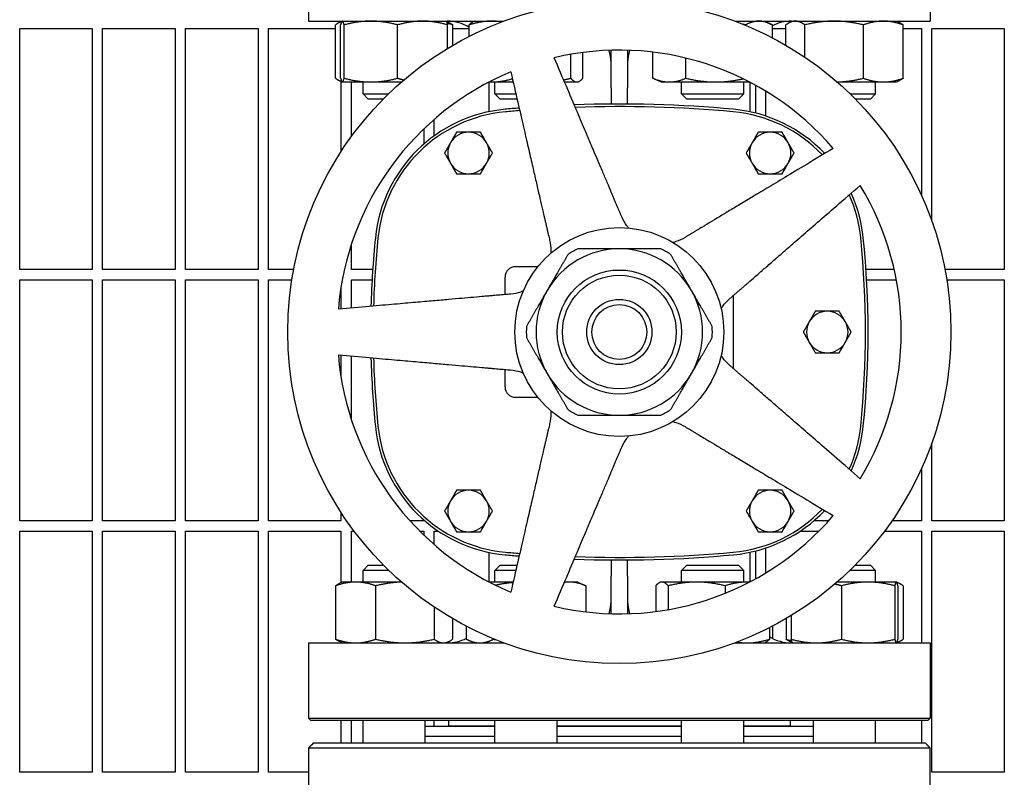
# Model space of a CAD drawing. Header units: inches. Extents: x 18 to 846, y -67 to 561.
# Tile 657 of 662: x 557 to 568, y 493 to 502. Entities that reach past the tile are written whole.
import ezdxf

# ---------------------------------------------------------------- set-up
doc = ezdxf.new("R2010")
doc.units = ezdxf.units.IN
doc.header["$LTSCALE"] = 24
doc.header["$MEASUREMENT"] = 0
doc.layers.add('Visible (ANSI)', color=7, linetype='Continuous', lineweight=30)

msp = doc.modelspace()

# ---------------------------------------------------------------- linework, layer by layer
at = {"layer": 'Visible (ANSI)'}
for p, q in [((560.05293, 503.04798), (560.05293, 502.14173)), ((567.55293, 503.04798), (567.55293, 502.14173)), ((560.05293, 502.14173), (562.41099, 502.14173)), ((560.37983, 501.45282), (560.37983, 502.09664)), ((560.46063, 502.14122), (560.42813, 502.12606)), ((560.44154, 501.45282), (560.44154, 502.09664)), ((560.46172, 502.14173), (560.46063, 502.14122)), ((560.48408, 501.45282), (560.48408, 502.09664)), ((561.12927, 501.45282), (561.12927, 502.09664)), ((561.71172, 502.14173), (561.71281, 502.14122)), ((561.71281, 502.14122), (561.74532, 502.12606)), ((561.73191, 501.81385), (561.73191, 502.09664)), ((561.79362, 501.85044), (561.79362, 502.09664)), ((561.99297, 501.95881), (561.99297, 502.09664)), ((562.05284, 502.14173), (562.03976, 502.13563)), ((565.19487, 502.14173), (567.55293, 502.14173)), ((565.32508, 502.09079), (565.32508, 502.09664)), ((565.55302, 502.14173), (565.62712, 502.10717)), ((565.64845, 501.94054), (565.64845, 502.09664)), ((565.81224, 501.85044), (565.81224, 502.09664)), ((565.89413, 502.14173), (565.86054, 502.12606)), ((566.0398, 501.70781), (566.0398, 502.09664)), ((566.7467, 501.45282), (566.7467, 502.09664)), ((567.14413, 502.14173), (567.17773, 502.12606)), ((567.22603, 501.45282), (567.22603, 502.09664)), ((556.57093, 499.14548), (556.57093, 502.05173)), ((556.57093, 502.05173), (557.44593, 502.05173)), ((557.44593, 502.05173), (557.44593, 499.14548)), ((557.57093, 499.14548), (557.57093, 502.05173)), ((557.57093, 502.05173), (558.44593, 502.05173)), ((558.44593, 502.05173), (558.44593, 499.14548)), ((558.57093, 499.14548), (558.57093, 502.05173)), ((558.57093, 502.05173), (559.44593, 502.05173)), ((559.44593, 502.05173), (559.44593, 499.14548)), ((559.57093, 499.14548), (559.57093, 502.05173)), ((559.57093, 502.05173), (560.37983, 502.05173)), ((561.79362, 502.05173), (561.99297, 502.05173)), ((565.64845, 502.05173), (565.81224, 502.05173)), ((567.22603, 502.05173), (567.44593, 502.05173)), ((567.44593, 502.05173), (567.44593, 500.04356)), ((567.57093, 499.73418), (567.57093, 502.05173)), ((567.57093, 502.05173), (568.44593, 502.05173)), ((568.44593, 502.05173), (568.44593, 499.14548)), ((563.21735, 501.45282), (563.21735, 501.74092)), ((563.36271, 501.45282), (563.36271, 501.76311)), ((563.70293, 501.33673), (563.70293, 501.79026)), ((563.90293, 501.79026), (563.90293, 501.33673)), ((564.20759, 501.45282), (564.20759, 501.76756)), ((564.60465, 501.45282), (564.60465, 501.69586)), ((560.46063, 501.40824), (560.42813, 501.4234)), ((560.44593, 501.4151), (560.44593, 500.56671)), ((560.46172, 501.40773), (560.46063, 501.40824)), ((560.46172, 501.40773), (560.46281, 501.40773)), ((560.46281, 501.40773), (560.80668, 501.40773)), ((560.57093, 500.74846), (560.57093, 501.40773)), ((560.71172, 501.26423), (560.71172, 501.40773)), ((560.80668, 501.40773), (561.17543, 501.40773)), ((562.22813, 501.40503), (562.22813, 501.04883)), ((562.2333, 501.40773), (562.26272, 501.40773)), ((562.26272, 501.40773), (562.52174, 501.40773)), ((562.30284, 501.26423), (562.30284, 501.40773)), ((563.14183, 501.40773), (563.29003, 501.40773)), ((563.29003, 501.40773), (563.30284, 501.40773)), ((563.30284, 501.40773), (563.31592, 501.41383)), ((564.30302, 501.40773), (564.22891, 501.44229)), ((564.30302, 501.40773), (564.40612, 501.40773)), ((564.40612, 501.40773), (564.96487, 501.40773)), ((564.55302, 501.26423), (564.55302, 501.40773)), ((564.96487, 501.40773), (565.37256, 501.40773)), ((565.30302, 501.26423), (565.30302, 501.40773)), ((565.37773, 501.40503), (565.37773, 501.04883)), ((565.44593, 501.3684), (565.44593, 501.03306)), ((566.43043, 501.40773), (566.98636, 501.40773)), ((566.89413, 501.26423), (566.89413, 501.40773)), ((566.98636, 501.40773), (567.14413, 501.40773)), ((567.14413, 501.40773), (567.17773, 501.4234)), ((560.71172, 501.26423), (561.01927, 501.26423)), ((560.77422, 501.20173), (560.71172, 501.26423)), ((562.30284, 501.26423), (562.55487, 501.26423)), ((562.36534, 501.20173), (562.30284, 501.26423)), ((563.70293, 501.33673), (563.70293, 501.1414)), ((563.90293, 501.1414), (563.90293, 501.33673)), ((564.55302, 501.26423), (565.30302, 501.26423)), ((564.61552, 501.20173), (564.55302, 501.26423)), ((565.24052, 501.20173), (565.30302, 501.26423)), ((565.57093, 500.99645), (565.57093, 501.2959)), ((566.58659, 501.26423), (566.89413, 501.26423)), ((566.83163, 501.20173), (566.89413, 501.26423)), ((560.95619, 501.20173), (560.77422, 501.20173)), ((562.5693, 501.20173), (562.36534, 501.20173)), ((565.24052, 501.20173), (564.61552, 501.20173)), ((566.83163, 501.20173), (566.64966, 501.20173)), ((561.57093, 500.75862), (561.57093, 500.95653)), ((561.44593, 500.84215), (561.44593, 500.65942)), ((560.57093, 499.14548), (560.57093, 499.44728)), ((557.44593, 499.14548), (556.57093, 499.14548)), ((558.44593, 499.14548), (557.57093, 499.14548)), ((559.44593, 499.14548), (558.57093, 499.14548)), ((559.87459, 499.14548), (559.57093, 499.14548)), ((560.82827, 499.14548), (560.57093, 499.14548)), ((562.81946, 499.17913), (562.54998, 499.17913)), ((567.11833, 499.14548), (566.77758, 499.14548)), ((568.44593, 499.14548), (567.73127, 499.14548)), ((556.57093, 496.11423), (556.57093, 499.02048)), ((556.57093, 499.02048), (557.44593, 499.02048)), ((557.44593, 499.02048), (557.44593, 496.11423)), ((557.57093, 496.11423), (557.57093, 499.02048)), ((557.57093, 499.02048), (558.44593, 499.02048)), ((558.44593, 499.02048), (558.44593, 496.11423)), ((558.57093, 496.11423), (558.57093, 499.02048)), ((558.57093, 499.02048), (559.44593, 499.02048)), ((559.44593, 499.02048), (559.44593, 496.11423)), ((559.57093, 496.11423), (559.57093, 499.02048)), ((559.57093, 499.02048), (559.85265, 499.02048)), ((560.57093, 498.68104), (560.57093, 499.02048)), ((560.57093, 499.02048), (560.82056, 499.02048)), ((562.42498, 498.84325), (562.42498, 499.05413)), ((566.7853, 499.02048), (567.14429, 499.02048)), ((567.7532, 499.02048), (568.44593, 499.02048)), ((568.44593, 499.02048), (568.44593, 496.11423)), ((560.44593, 498.93076), (560.44593, 498.6701)), ((565.18088, 497.94901), (565.18088, 498.83445)), ((560.44593, 498.11336), (560.44593, 497.8527)), ((560.57093, 497.33619), (560.57093, 498.10242)), ((562.42498, 497.72933), (562.42498, 497.94021)), ((562.54998, 497.60433), (562.81946, 497.60433)), ((567.57093, 496.11423), (567.57093, 497.04928)), ((567.44593, 496.7399), (567.44593, 496.11423)), ((560.44593, 496.21675), (560.44593, 496.11423)), ((557.44593, 496.11423), (556.57093, 496.11423)), ((558.44593, 496.11423), (557.57093, 496.11423)), ((559.44593, 496.11423), (558.57093, 496.11423)), ((560.44593, 496.11423), (559.57093, 496.11423)), ((561.44593, 496.11423), (561.27845, 496.11423)), ((561.44593, 496.12404), (561.44593, 496.11423)), ((566.32741, 496.11423), (566.14858, 496.11423)), ((567.44593, 496.11423), (567.09124, 496.11423)), ((568.44593, 496.11423), (567.57093, 496.11423)), ((556.57093, 493.08298), (556.57093, 495.98923)), ((556.57093, 495.98923), (557.44593, 495.98923)), ((557.44593, 495.98923), (557.44593, 493.08298)), ((557.57093, 493.08298), (557.57093, 495.98923)), ((557.57093, 495.98923), (558.44593, 495.98923)), ((558.44593, 495.98923), (558.44593, 493.08298)), ((558.57093, 493.08298), (558.57093, 495.98923)), ((558.57093, 495.98923), (559.44593, 495.98923)), ((559.44593, 495.98923), (559.44593, 493.08298)), ((559.57093, 493.08298), (559.57093, 495.98923)), ((559.57093, 495.98923), (560.44593, 495.98923)), ((560.44593, 495.98923), (560.44593, 495.36837)), ((560.57093, 495.37573), (560.57093, 495.98923)), ((560.57093, 495.98923), (560.60481, 495.98923)), ((561.3971, 495.98923), (561.44593, 495.98923)), ((561.44593, 495.98923), (561.44593, 495.94131)), ((561.57093, 495.82694), (561.57093, 495.98923)), ((561.57093, 495.98923), (561.62225, 495.98923)), ((565.98361, 495.98923), (566.20875, 495.98923)), ((567.00105, 495.98923), (567.44593, 495.98923)), ((567.44593, 495.98923), (567.44593, 494.64173)), ((567.57093, 493.08298), (567.57093, 495.98923)), ((567.57093, 495.98923), (568.44593, 495.98923)), ((568.44593, 495.98923), (568.44593, 493.08298)), ((565.57093, 495.48757), (565.57093, 495.78702)), ((562.22813, 495.73463), (562.22813, 495.37843)), ((565.37773, 495.73463), (565.37773, 495.37843)), ((565.44593, 495.7504), (565.44593, 495.41506)), ((560.77422, 495.57923), (560.71172, 495.51673)), ((560.77422, 495.57923), (560.95866, 495.57923)), ((562.36534, 495.57923), (562.30284, 495.51673)), ((562.36534, 495.57923), (562.56873, 495.57923)), ((563.70293, 495.64206), (563.70293, 495.44673)), ((563.90293, 495.44673), (563.90293, 495.64206)), ((564.61552, 495.57923), (564.55302, 495.51673)), ((564.61552, 495.57923), (565.24052, 495.57923)), ((565.24052, 495.57923), (565.30302, 495.51673)), ((566.64719, 495.57923), (566.83163, 495.57923)), ((566.83163, 495.57923), (566.89413, 495.51673)), ((561.02185, 495.51673), (560.71172, 495.51673)), ((560.71172, 495.37573), (560.71172, 495.51673)), ((562.5543, 495.51673), (562.30284, 495.51673)), ((562.30284, 495.37573), (562.30284, 495.51673)), ((563.70293, 494.9932), (563.70293, 495.44673)), ((563.90293, 495.44673), (563.90293, 494.9932)), ((565.30302, 495.51673), (564.55302, 495.51673)), ((564.55302, 495.37573), (564.55302, 495.51673)), ((565.30302, 495.37573), (565.30302, 495.51673)), ((566.89413, 495.51673), (566.584, 495.51673)), ((566.89413, 495.37573), (566.89413, 495.51673)), ((560.38086, 495.33064), (560.38086, 494.68682)), ((560.46172, 495.37573), (560.42963, 495.36077)), ((560.6224, 495.37573), (560.46172, 495.37573)), ((561.17543, 495.37573), (560.6224, 495.37573)), ((560.86395, 495.33064), (560.86395, 494.68682)), ((562.52174, 495.37573), (562.2333, 495.37573)), ((563.20213, 495.37573), (563.14183, 495.37573)), ((563.30284, 495.37573), (563.20213, 495.37573)), ((563.30284, 495.37573), (563.37942, 495.34002)), ((563.39855, 495.33064), (563.39855, 495.01586)), ((564.24157, 495.33064), (564.24157, 495.02014)), ((564.30302, 495.37573), (564.28901, 495.3692)), ((564.31672, 495.37573), (564.30302, 495.37573)), ((564.73509, 495.37573), (564.31672, 495.37573)), ((564.39187, 495.33064), (564.39187, 495.04313)), ((565.34639, 495.37573), (564.73509, 495.37573)), ((565.07831, 495.33064), (565.07831, 495.24)), ((565.37256, 495.37573), (565.34639, 495.37573)), ((566.80308, 495.37573), (566.43043, 495.37573)), ((566.48162, 495.33064), (566.48162, 494.68682)), ((567.14329, 495.37573), (566.80308, 495.37573)), ((567.12453, 495.33064), (567.12453, 494.68682)), ((567.14413, 495.37573), (567.14329, 495.37573)), ((567.14413, 495.37573), (567.14498, 495.37534)), ((567.14498, 495.37534), (567.17622, 495.36077)), ((567.16205, 495.33064), (567.16205, 494.68682)), ((567.225, 495.33064), (567.225, 494.68682)), ((561.56982, 495.07312), (561.56982, 494.68682)), ((565.87622, 494.97099), (565.87622, 494.68682)), ((561.79259, 494.93362), (561.79259, 494.68682)), ((561.95713, 494.84307), (561.95713, 494.68682)), ((565.64873, 494.84307), (565.64873, 494.69726)), ((565.81327, 494.93362), (565.81327, 494.68682)), ((565.61446, 494.82545), (565.61446, 494.68682)), ((560.05293, 494.64173), (562.41099, 494.64173)), ((560.05293, 494.64173), (560.05293, 493.73548)), ((560.46172, 494.64173), (560.42963, 494.65669)), ((560.44593, 494.6491), (560.44593, 494.64173)), ((561.71172, 494.64173), (561.74381, 494.65669)), ((562.05284, 494.64173), (561.97626, 494.67744)), ((562.28499, 494.69094), (562.28499, 494.68682)), ((565.19487, 494.64173), (567.55293, 494.64173)), ((565.55302, 494.64173), (565.56703, 494.64826)), ((565.89329, 494.64213), (565.86205, 494.65669)), ((565.89413, 494.64173), (565.89329, 494.64213)), ((567.14413, 494.64173), (567.14498, 494.64213)), ((567.14498, 494.64213), (567.17622, 494.65669)), ((567.55293, 494.64173), (567.55293, 493.73548)), ((560.05293, 493.73548), (567.55293, 493.73548)), ((560.08418, 493.70423), (560.05293, 493.73548)), ((567.52168, 493.70423), (560.08418, 493.70423)), ((560.44593, 493.70423), (560.44593, 493.43299)), ((560.57093, 493.43299), (560.57093, 493.70423)), ((560.71172, 493.43299), (560.71172, 493.70423)), ((561.46172, 493.43299), (561.46172, 493.70423)), ((561.57093, 493.63673), (561.57093, 493.70423)), ((561.74293, 493.70423), (561.74293, 493.64173)), ((562.30284, 493.43299), (562.30284, 493.70423)), ((563.05284, 493.43299), (563.05284, 493.70423)), ((564.55302, 493.43299), (564.55302, 493.70423)), ((565.30302, 493.43299), (565.30302, 493.70423)), ((565.86293, 493.70423), (565.86293, 493.64173)), ((566.14413, 493.43299), (566.14413, 493.70423)), ((566.89413, 493.43299), (566.89413, 493.70423)), ((567.44593, 493.70423), (567.44593, 493.43299)), ((567.52168, 493.70423), (567.55293, 493.73548)), ((561.46172, 493.63673), (562.30284, 493.63673)), ((561.74293, 493.64173), (562.30284, 493.64173)), ((561.86293, 493.64173), (561.86293, 493.63673)), ((563.05284, 493.64173), (564.55302, 493.64173)), ((563.05284, 493.63673), (564.55302, 493.63673)), ((565.30302, 493.64173), (565.86293, 493.64173)), ((565.30302, 493.63673), (566.14413, 493.63673)), ((565.74293, 493.64173), (565.74293, 493.63673)), ((560.11198, 493.43299), (560.0923, 493.41331)), ((567.49387, 493.43299), (560.11198, 493.43299)), ((561.46172, 493.51673), (562.30284, 493.51673)), ((562.30284, 493.51173), (561.46172, 493.51173)), ((561.57093, 493.51173), (561.57093, 493.51673)), ((561.86293, 493.51673), (561.86293, 493.51173)), ((563.05284, 493.51673), (564.55302, 493.51673)), ((564.55302, 493.51173), (563.05284, 493.51173)), ((565.30302, 493.51673), (566.14413, 493.51673)), ((566.14413, 493.51173), (565.30302, 493.51173)), ((565.74293, 493.51673), (565.74293, 493.51173)), ((567.49387, 493.43299), (567.51356, 493.41331)), ((560.05313, 493.37394), (560.05313, 492.59047)), ((567.55272, 493.37394), (560.05313, 493.37394)), ((567.55272, 492.59047), (567.55272, 493.37394)), ((557.44593, 493.08298), (556.57093, 493.08298)), ((558.44593, 493.08298), (557.57093, 493.08298)), ((559.44593, 493.08298), (558.57093, 493.08298)), ((560.05313, 493.08298), (559.57093, 493.08298)), ((568.44593, 493.08298), (567.57093, 493.08298))]:
    msp.add_line(p, q, dxfattribs=at)
for radius in [4, 1.25984, 0.74803, 0.68553, 0.3937, 0.3312]:
    msp.add_circle((563.80293, 498.39173), radius, dxfattribs=at)
for centre, radius, start, end in [((561.72813, 501.64173), 0.5, 58.01587, 90), ((565.87773, 501.64173), 0.5, 90, 117.294411), ((563.80293, 498.39173), 3.4, 40.64927, 103.35073), ((563.80293, 498.39173), 3.4, 112.64927, 175.35073), ((563.80293, 486.10236), 15.03937, 84.744704, 92.072997), ((562.58408, 499.35351), 1.73228, 95.255296, 174.182161), ((562.58408, 499.35351), 1.70103, 95.255296, 174.182161), ((563.80293, 486.10236), 15.03937, 94.60919, 95.255296), ((563.80293, 486.10236), 15.00812, 94.591592, 95.255296), ((563.80293, 486.10236), 15.00812, 84.744704, 92.027369), ((565.02177, 499.35351), 1.70103, 43.674999, 84.744707), ((565.02177, 499.35351), 1.73228, 43.442646, 84.744707), ((561.98403, 500.55118), 0.25, 90, 150), ((561.98403, 500.55118), 0.25, 30, 90), ((565.62183, 500.55118), 0.25, 90, 150), ((565.62183, 500.55118), 0.25, 30, 90), ((561.98403, 500.55118), 0.25, 150, 210), ((561.98403, 500.55118), 0.25, 330, 30), ((565.62183, 500.55118), 0.25, 150, 210), ((565.62183, 500.55118), 0.25, 330, 30), ((561.98403, 500.55118), 0.25, 210, 270), ((561.98403, 500.55118), 0.25, 270, 330), ((565.62183, 500.55118), 0.25, 210, 270), ((565.62183, 500.55118), 0.25, 270, 330), ((565.02177, 499.35351), 1.73228, 5.817836, 24.357428), ((563.80293, 498.39173), 3.4, 328.64927, 31.35073), ((565.02177, 499.35351), 1.70103, 5.817836, 24.042525), ((572.0234, 498.39173), 11.22047, 174.182163, 178.416919), ((572.0234, 498.39173), 11.18922, 174.182163, 178.398452), ((555.58246, 498.39173), 11.18922, 354.182164, 5.817836), ((555.58246, 498.39173), 11.22047, 354.182164, 5.817836), ((563.80293, 498.39173), 1.00394, 90, 150), ((563.80293, 498.39173), 1.12205, 116.525352, 123.474648), ((563.80293, 498.39173), 1.00394, 30, 90), ((563.80293, 498.39173), 1.12205, 56.525352, 63.474648), ((562.54998, 499.05413), 0.125, 90, 180), ((563.80293, 498.39173), 1.00394, 150, 210), ((563.80293, 498.39173), 1.00394, 330, 30), ((566.3108, 498.39173), 0.25, 90, 150), ((566.3108, 498.39173), 0.25, 30, 90), ((566.3108, 498.39173), 0.25, 150, 210), ((566.3108, 498.39173), 0.25, 330, 30), ((563.80293, 498.39173), 1.12205, 176.525352, 183.474648), ((563.80293, 498.39173), 1.12205, 356.525352, 3.474648), ((566.3108, 498.39173), 0.25, 210, 270), ((566.3108, 498.39173), 0.25, 270, 330), ((563.80293, 498.39173), 3.4, 184.64927, 247.35073), ((572.0234, 498.39173), 11.22047, 181.583081, 185.817836), ((572.0234, 498.39173), 11.18922, 181.601548, 185.817836), ((563.80293, 498.39173), 1.00394, 210, 270), ((563.80293, 498.39173), 1.00394, 270, 330), ((562.54998, 497.72933), 0.125, 180, 270), ((563.80293, 498.39173), 1.12205, 236.525352, 243.474648), ((563.80293, 498.39173), 1.12205, 296.525352, 303.474648), ((562.58408, 497.42995), 1.73228, 185.817836, 264.744707), ((562.58408, 497.42995), 1.70103, 185.817836, 264.744707), ((565.02177, 497.42995), 1.70103, 335.957475, 354.182165), ((565.02177, 497.42995), 1.73228, 335.642572, 354.182165), ((561.98403, 496.23228), 0.25, 90, 150), ((561.98403, 496.23228), 0.25, 30, 90), ((565.62183, 496.23228), 0.25, 90, 150), ((565.62183, 496.23228), 0.25, 30, 90), ((561.98403, 496.23228), 0.25, 150, 210), ((561.98403, 496.23228), 0.25, 330, 30), ((565.62183, 496.23228), 0.25, 150, 210), ((565.62183, 496.23228), 0.25, 330, 30), ((563.80293, 498.39173), 3.4, 256.64927, 319.35073), ((565.02177, 497.42995), 1.70103, 275.255296, 316.325001), ((565.02177, 497.42995), 1.73228, 275.255296, 316.557354), ((561.98403, 496.23228), 0.25, 210, 270), ((561.98403, 496.23228), 0.25, 270, 330), ((565.62183, 496.23228), 0.25, 210, 270), ((565.62183, 496.23228), 0.25, 270, 330), ((563.80293, 510.6811), 15.03937, 264.744704, 265.39081), ((563.80293, 510.6811), 15.00812, 264.744704, 265.408408), ((563.80293, 510.6811), 15.03937, 267.927003, 275.255296), ((563.80293, 510.6811), 15.00812, 267.972631, 275.255296), ((565.87773, 495.14173), 0.5, 238.22811, 270), ((561.72813, 495.14173), 0.5, 270, 297.258359)]:
    msp.add_arc(centre, radius, start, end, dxfattribs=at)
for points, weights in [([(560.45573, 502.1364), (560.42016, 502.12647), (560.37983, 502.09664)], [1.01719870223, 1.02478737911, 1]), ([(560.46281, 502.14173), (560.45294, 502.14173), (560.44154, 502.09664)], [1, 1.0379548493, 1]), ([(560.48408, 502.09664), (560.47268, 502.14173), (560.46281, 502.14173)], [1, 1.0379548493, 1]), ([(560.80668, 502.14173), (560.65696, 502.14173), (560.48408, 502.09664)], [1, 1.0379548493, 1]), ([(561.12927, 502.09664), (560.9564, 502.14173), (560.80668, 502.14173)], [1, 1.0379548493, 1]), ([(561.43059, 502.14173), (561.29075, 502.14173), (561.12927, 502.09664)], [1, 1.0379548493, 1]), ([(561.73191, 502.09664), (561.57043, 502.14173), (561.43059, 502.14173)], [1, 1.0379548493, 1]), ([(561.71281, 502.14122), (561.72168, 502.13709), (561.73191, 502.09664)], [1.00722433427, 1.03391206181, 1]), ([(561.79362, 502.09664), (561.75867, 502.10891), (561.7259, 502.11772)], [1, 1.01005189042, 1.01477953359]), ([(561.74532, 502.12606), (561.76837, 502.11532), (561.79362, 502.09664)], [1.01829454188, 1.01537751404, 1]), ([(562.26272, 502.14173), (562.13753, 502.14173), (561.99297, 502.09664)], [1, 1.0379548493, 1]), ([(561.99297, 502.09664), (562.0178, 502.12539), (562.03976, 502.13563)], [1, 1.02387317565, 1.01771443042]), ([(562.38488, 502.13193), (562.32279, 502.14173), (562.26272, 502.14173)], [1.01891139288, 1.01785799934, 1]), ([(565.32508, 502.09664), (565.30873, 502.10046), (565.29272, 502.10394)], [1, 1.00310820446, 1.00570733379]), ([(565.48677, 502.14173), (565.41173, 502.14173), (565.32508, 502.09664)], [1, 1.0379548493, 1]), ([(565.64845, 502.09664), (565.5618, 502.14173), (565.48677, 502.14173)], [1, 1.0379548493, 1]), ([(565.92602, 502.14173), (565.87321, 502.14173), (565.81224, 502.09664)], [1, 1.0379548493, 1]), ([(566.0398, 502.09664), (565.97882, 502.14173), (565.92602, 502.14173)], [1, 1.0379548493, 1]), ([(566.39325, 502.14173), (566.22921, 502.14173), (566.0398, 502.09664)], [1, 1.0379548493, 1]), ([(566.7467, 502.09664), (566.55728, 502.14173), (566.39325, 502.14173)], [1, 1.0379548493, 1]), ([(566.98636, 502.14173), (566.87513, 502.14173), (566.7467, 502.09664)], [1, 1.0379548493, 1]), ([(567.22603, 502.09664), (567.09759, 502.14173), (566.98636, 502.14173)], [1, 1.0379548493, 1]), ([(567.17773, 502.12606), (567.20078, 502.11532), (567.22603, 502.09664)], [1.01829454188, 1.01537751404, 1]), ([(563.83246, 499.78069), (563.59615, 500.3374), (563.01783, 501.69984)], [2.0263127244, 1.58117079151, 1]), ([(562.49363, 501.52952), (562.82658, 500.08735), (562.96262, 499.49807)], [1, 1.58117079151, 2.0263127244]), ([(560.37983, 501.45282), (560.42016, 501.42299), (560.45573, 501.41307)], [1, 1.02478737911, 1.01719870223]), ([(560.44154, 501.45282), (560.45294, 501.40773), (560.46281, 501.40773)], [1, 1.0379548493, 1]), ([(560.46281, 501.40773), (560.47268, 501.40773), (560.48408, 501.45282)], [1, 1.0379548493, 1]), ([(560.48408, 501.45282), (560.65696, 501.40773), (560.80668, 501.40773)], [1, 1.0379548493, 1]), ([(560.80668, 501.40773), (560.9564, 501.40773), (561.12927, 501.45282)], [1, 1.0379548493, 1]), ([(561.12927, 501.45282), (561.16851, 501.44186), (561.20552, 501.43368)], [1, 1.00896507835, 1.01369498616]), ([(562.23433, 501.40827), (562.24854, 501.40773), (562.26272, 501.40773)], [1.00740787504, 1.00415985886, 1]), ([(562.26272, 501.40773), (562.37986, 501.40773), (562.51272, 501.44683)], [1, 1.03542686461, 1.00471921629]), ([(563.1308, 501.4337), (563.17281, 501.44187), (563.21735, 501.45282)], [1.01368358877, 1.00895428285, 1]), ([(563.21735, 501.45282), (563.2563, 501.40773), (563.29003, 501.40773)], [1, 1.0379548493, 1]), ([(563.29003, 501.40773), (563.32376, 501.40773), (563.36271, 501.45282)], [1, 1.0379548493, 1]), ([(564.22891, 501.44229), (564.21842, 501.44718), (564.20759, 501.45282)], [1.00807367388, 1.00459253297, 1]), ([(564.20759, 501.45282), (564.31398, 501.40773), (564.40612, 501.40773)], [1, 1.0379548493, 1]), ([(564.40612, 501.40773), (564.49826, 501.40773), (564.60465, 501.45282)], [1, 1.0379548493, 1]), ([(564.60465, 501.45282), (564.79769, 501.40773), (564.96487, 501.40773)], [1, 1.0379548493, 1]), ([(564.96487, 501.40773), (565.12025, 501.40773), (565.29617, 501.44627)], [1, 1.03518207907, 1.00514041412]), ([(566.42983, 501.40825), (566.57703, 501.41243), (566.7467, 501.45282)], [1.00729929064, 1.03386436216, 1]), ([(566.7467, 501.45282), (566.87513, 501.40773), (566.98636, 501.40773)], [1, 1.0379548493, 1]), ([(566.98636, 501.40773), (567.09759, 501.40773), (567.22603, 501.45282)], [1, 1.0379548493, 1]), ([(567.22603, 501.45282), (567.20078, 501.43414), (567.17773, 501.4234)], [1, 1.01537751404, 1.01829454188]), ([(561.83969, 500.80118), (561.80102, 500.73419), (561.76752, 500.67618)], [1.01001874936, 1.04314139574, 1]), ([(561.98403, 500.80118), (561.91704, 500.80118), (561.83969, 500.80118)], [1, 1.04314139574, 1.01001874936]), ([(562.12837, 500.80118), (562.05102, 500.80118), (561.98403, 500.80118)], [1.01001874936, 1.04314139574, 1]), ([(562.20054, 500.67618), (562.16704, 500.73419), (562.12837, 500.80118)], [1, 1.04314139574, 1.01001874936]), ([(565.47749, 500.80118), (565.43881, 500.73419), (565.40532, 500.67618)], [1.01001874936, 1.04314139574, 1]), ([(565.62183, 500.80118), (565.55484, 500.80118), (565.47749, 500.80118)], [1, 1.04314139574, 1.01001874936]), ([(565.76616, 500.80118), (565.68881, 500.80118), (565.62183, 500.80118)], [1.01001874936, 1.04314139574, 1]), ([(565.83833, 500.67618), (565.80484, 500.73419), (565.76616, 500.80118)], [1, 1.04314139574, 1.01001874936]), ([(561.76752, 500.67618), (561.73403, 500.61817), (561.69536, 500.55118)], [1, 1.04314139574, 1.01001874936]), ([(562.27271, 500.55118), (562.23403, 500.61817), (562.20054, 500.67618)], [1.01001874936, 1.04314139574, 1]), ([(565.40532, 500.67618), (565.37183, 500.61817), (565.33315, 500.55118)], [1, 1.04314139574, 1.01001874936]), ([(565.9105, 500.55118), (565.87183, 500.61817), (565.83833, 500.67618)], [1.01001874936, 1.04314139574, 1]), ([(561.69536, 500.55118), (561.73403, 500.48419), (561.76752, 500.42618)], [1.01001874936, 1.04314139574, 1]), ([(562.20054, 500.42618), (562.23403, 500.48419), (562.27271, 500.55118)], [1, 1.04314139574, 1.01001874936]), ([(566.38255, 500.60658), (565.11385, 499.84427), (564.59545, 499.53278)], [1, 1.58117079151, 2.0263127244]), ([(565.33315, 500.55118), (565.37183, 500.48419), (565.40532, 500.42618)], [1.01001874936, 1.04314139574, 1]), ([(565.83833, 500.42618), (565.87183, 500.48419), (565.9105, 500.55118)], [1, 1.04314139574, 1.01001874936]), ([(561.76752, 500.42618), (561.80102, 500.36817), (561.83969, 500.30118)], [1, 1.04314139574, 1.01001874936]), ([(562.12837, 500.30118), (562.16704, 500.36817), (562.20054, 500.42618)], [1.01001874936, 1.04314139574, 1]), ([(565.40532, 500.42618), (565.43881, 500.36817), (565.47749, 500.30118)], [1, 1.04314139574, 1.01001874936]), ([(565.76616, 500.30118), (565.80484, 500.36817), (565.83833, 500.42618)], [1.01001874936, 1.04314139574, 1]), ([(561.83969, 500.30118), (561.91704, 500.30118), (561.98403, 500.30118)], [1.01001874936, 1.04314139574, 1]), ([(561.98403, 500.30118), (562.05102, 500.30118), (562.12837, 500.30118)], [1, 1.04314139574, 1.01001874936]), ([(565.47749, 500.30118), (565.55484, 500.30118), (565.62183, 500.30118)], [1.01001874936, 1.04314139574, 1]), ([(565.62183, 500.30118), (565.68881, 500.30118), (565.76616, 500.30118)], [1, 1.04314139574, 1.01001874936]), ([(565.13304, 498.79286), (565.58947, 499.18963), (566.70652, 500.16067)], [2.0263127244, 1.58117079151, 1]), ([(563.80293, 499.39567), (563.5663, 499.39567), (563.30183, 499.39567)], [1, 1.03775343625, 1.0171026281]), ([(564.30403, 499.39567), (564.03956, 499.39567), (563.80293, 499.39567)], [1.0171026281, 1.03775343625, 1]), ([(563.18404, 499.32766), (563.05181, 499.09863), (562.93349, 498.8937)], [1.0171026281, 1.03775343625, 1]), ([(564.67236, 498.8937), (564.55405, 499.09863), (564.42181, 499.32766)], [1, 1.03775343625, 1.0171026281]), ([(562.93349, 498.8937), (562.81518, 498.68877), (562.68294, 498.45973)], [1, 1.03775343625, 1.0171026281]), ([(564.92291, 498.45973), (564.79068, 498.68877), (564.67236, 498.8937)], [1.0171026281, 1.03775343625, 1]), ([(562.49107, 498.84903), (561.88859, 498.79632), (560.41412, 498.66732)], [2.03628035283, 1.58894872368, 1.0049190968]), ([(566.16647, 498.64173), (566.12779, 498.57474), (566.0943, 498.51673)], [1.01001874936, 1.04314139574, 1]), ([(566.3108, 498.64173), (566.24382, 498.64173), (566.16647, 498.64173)], [1, 1.04314139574, 1.01001874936]), ([(566.45514, 498.64173), (566.37779, 498.64173), (566.3108, 498.64173)], [1.01001874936, 1.04314139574, 1]), ([(566.52731, 498.51673), (566.49382, 498.57474), (566.45514, 498.64173)], [1, 1.04314139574, 1.01001874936]), ([(566.0943, 498.51673), (566.0608, 498.45872), (566.02213, 498.39173)], [1, 1.04314139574, 1.01001874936]), ([(566.59948, 498.39173), (566.5608, 498.45872), (566.52731, 498.51673)], [1.01001874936, 1.04314139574, 1]), ([(562.68294, 498.32373), (562.81518, 498.09469), (562.93349, 497.88976)], [1.0171026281, 1.03775343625, 1]), ([(564.67236, 497.88976), (564.79068, 498.09469), (564.92291, 498.32373)], [1, 1.03775343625, 1.0171026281]), ([(566.02213, 498.39173), (566.0608, 498.32474), (566.0943, 498.26673)], [1.01001874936, 1.04314139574, 1]), ([(566.52731, 498.26673), (566.5608, 498.32474), (566.59948, 498.39173)], [1, 1.04314139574, 1.01001874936]), ([(566.0943, 498.26673), (566.12779, 498.20872), (566.16647, 498.14173)], [1, 1.04314139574, 1.01001874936]), ([(566.45514, 498.14173), (566.49382, 498.20872), (566.52731, 498.26673)], [1.01001874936, 1.04314139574, 1]), ([(560.41412, 498.11614), (561.88859, 497.98714), (562.49107, 497.93443)], [1.0049190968, 1.58894872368, 2.03628035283]), ([(566.16647, 498.14173), (566.24382, 498.14173), (566.3108, 498.14173)], [1.01001874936, 1.04314139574, 1]), ([(566.3108, 498.14173), (566.37779, 498.14173), (566.45514, 498.14173)], [1, 1.04314139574, 1.01001874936]), ([(566.70652, 496.62279), (565.58947, 497.59383), (565.13304, 497.99061)], [1, 1.58117079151, 2.0263127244]), ([(562.93349, 497.88976), (563.05181, 497.68483), (563.18404, 497.4558)], [1, 1.03775343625, 1.0171026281]), ([(564.42181, 497.4558), (564.55405, 497.68483), (564.67236, 497.88976)], [1.0171026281, 1.03775343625, 1]), ([(563.30183, 497.38779), (563.5663, 497.38779), (563.80293, 497.38779)], [1.0171026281, 1.03775343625, 1]), ([(563.80293, 497.38779), (564.03956, 497.38779), (564.30403, 497.38779)], [1, 1.03775343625, 1.0171026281]), ([(562.96262, 497.2854), (562.82658, 496.69611), (562.49363, 495.25394)], [2.0263127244, 1.58117079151, 1]), ([(564.59545, 497.25068), (565.11385, 496.93919), (566.38255, 496.17688)], [2.0263127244, 1.58117079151, 1]), ([(563.01783, 495.08362), (563.59615, 496.44606), (563.83246, 497.00277)], [1, 1.58117079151, 2.0263127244]), ([(561.83969, 496.48228), (561.80102, 496.41529), (561.76752, 496.35728)], [1.01001874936, 1.04314139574, 1]), ([(561.98403, 496.48228), (561.91704, 496.48228), (561.83969, 496.48228)], [1, 1.04314139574, 1.01001874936]), ([(562.12837, 496.48228), (562.05102, 496.48228), (561.98403, 496.48228)], [1.01001874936, 1.04314139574, 1]), ([(562.20054, 496.35728), (562.16704, 496.41529), (562.12837, 496.48228)], [1, 1.04314139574, 1.01001874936]), ([(565.47749, 496.48228), (565.43881, 496.41529), (565.40532, 496.35728)], [1.01001874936, 1.04314139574, 1]), ([(565.62183, 496.48228), (565.55484, 496.48228), (565.47749, 496.48228)], [1, 1.04314139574, 1.01001874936]), ([(565.76616, 496.48228), (565.68881, 496.48228), (565.62183, 496.48228)], [1.01001874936, 1.04314139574, 1]), ([(565.83833, 496.35728), (565.80484, 496.41529), (565.76616, 496.48228)], [1, 1.04314139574, 1.01001874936]), ([(561.76752, 496.35728), (561.73403, 496.29927), (561.69536, 496.23228)], [1, 1.04314139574, 1.01001874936]), ([(562.27271, 496.23228), (562.23403, 496.29927), (562.20054, 496.35728)], [1.01001874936, 1.04314139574, 1]), ([(565.40532, 496.35728), (565.37183, 496.29927), (565.33315, 496.23228)], [1, 1.04314139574, 1.01001874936]), ([(565.9105, 496.23228), (565.87183, 496.29927), (565.83833, 496.35728)], [1.01001874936, 1.04314139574, 1]), ([(561.69536, 496.23228), (561.73403, 496.16529), (561.76752, 496.10728)], [1.01001874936, 1.04314139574, 1]), ([(562.20054, 496.10728), (562.23403, 496.16529), (562.27271, 496.23228)], [1, 1.04314139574, 1.01001874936]), ([(565.33315, 496.23228), (565.37183, 496.16529), (565.40532, 496.10728)], [1.01001874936, 1.04314139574, 1]), ([(565.83833, 496.10728), (565.87183, 496.16529), (565.9105, 496.23228)], [1, 1.04314139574, 1.01001874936]), ([(561.76752, 496.10728), (561.80102, 496.04927), (561.83969, 495.98228)], [1, 1.04314139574, 1.01001874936]), ([(562.12837, 495.98228), (562.16704, 496.04927), (562.20054, 496.10728)], [1.01001874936, 1.04314139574, 1]), ([(565.40532, 496.10728), (565.43881, 496.04927), (565.47749, 495.98228)], [1, 1.04314139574, 1.01001874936]), ([(565.76616, 495.98228), (565.80484, 496.04927), (565.83833, 496.10728)], [1.01001874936, 1.04314139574, 1]), ([(561.83969, 495.98228), (561.91704, 495.98228), (561.98403, 495.98228)], [1.01001874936, 1.04314139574, 1]), ([(561.98403, 495.98228), (562.05102, 495.98228), (562.12837, 495.98228)], [1, 1.04314139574, 1.01001874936]), ([(565.47749, 495.98228), (565.55484, 495.98228), (565.62183, 495.98228)], [1.01001874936, 1.04314139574, 1]), ([(565.62183, 495.98228), (565.68881, 495.98228), (565.76616, 495.98228)], [1, 1.04314139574, 1.01001874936]), ([(560.6224, 495.37573), (560.5103, 495.37573), (560.38086, 495.33064)], [1, 1.0379548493, 1]), ([(560.38086, 495.33064), (560.40639, 495.34993), (560.42963, 495.36077)], [1, 1.01588840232, 1.01847461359]), ([(560.86395, 495.33064), (560.73451, 495.37573), (560.6224, 495.37573)], [1, 1.0379548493, 1]), ([(561.17617, 495.37508), (561.0311, 495.37049), (560.86395, 495.33064)], [1.0080242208, 1.03339490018, 1]), ([(562.52041, 495.36995), (562.42127, 495.36086), (562.311, 495.33655)], [1.01751553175, 1.02355350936, 1.00465315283]), ([(563.20213, 495.37573), (563.1712, 495.37573), (563.13976, 495.37087)], [1, 1.01256051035, 1.01680764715]), ([(563.39855, 495.33064), (563.29329, 495.37573), (563.20213, 495.37573)], [1, 1.0379548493, 1]), ([(563.37942, 495.34002), (563.38885, 495.33562), (563.39855, 495.33064)], [1.00724255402, 1.00405436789, 1]), ([(564.31672, 495.37573), (564.28185, 495.37573), (564.24157, 495.33064)], [1, 1.0379548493, 1]), ([(564.39187, 495.33064), (564.3516, 495.37573), (564.31672, 495.37573)], [1, 1.0379548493, 1]), ([(564.73509, 495.37573), (564.5758, 495.37573), (564.39187, 495.33064)], [1, 1.0379548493, 1]), ([(565.07831, 495.33064), (564.89438, 495.37573), (564.73509, 495.37573)], [1, 1.0379548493, 1]), ([(565.34639, 495.37573), (565.22197, 495.37573), (565.07831, 495.33064)], [1, 1.0379548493, 1]), ([(565.37173, 495.3753), (565.35905, 495.37573), (565.34639, 495.37573)], [1.00673463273, 1.003734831, 1]), ([(566.48162, 495.33064), (566.44023, 495.34215), (566.4013, 495.3506)], [1, 1.0094175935, 1.01416168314]), ([(566.80308, 495.37573), (566.65389, 495.37573), (566.48162, 495.33064)], [1, 1.0379548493, 1]), ([(567.12453, 495.33064), (566.95226, 495.37573), (566.80308, 495.37573)], [1, 1.0379548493, 1]), ([(567.14329, 495.37573), (567.13458, 495.37573), (567.12453, 495.33064)], [1, 1.0379548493, 1]), ([(567.16205, 495.33064), (567.152, 495.37573), (567.14329, 495.37573)], [1, 1.0379548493, 1]), ([(567.225, 495.33064), (567.18475, 495.36105), (567.1493, 495.37079)], [1, 1.02528066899, 1.01688383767]), ([(560.38086, 494.68682), (560.5103, 494.64173), (560.6224, 494.64173)], [1, 1.0379548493, 1]), ([(560.42963, 494.65669), (560.40639, 494.66753), (560.38086, 494.68682)], [1.01847461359, 1.01588840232, 1]), ([(560.6224, 494.64173), (560.73451, 494.64173), (560.86395, 494.68682)], [1, 1.0379548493, 1]), ([(560.86395, 494.68682), (561.05309, 494.64173), (561.21688, 494.64173)], [1, 1.0379548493, 1]), ([(561.21688, 494.64173), (561.38068, 494.64173), (561.56982, 494.68682)], [1, 1.0379548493, 1]), ([(561.56982, 494.68682), (561.62951, 494.64173), (561.6812, 494.64173)], [1, 1.0379548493, 1]), ([(561.6812, 494.64173), (561.7329, 494.64173), (561.79259, 494.68682)], [1, 1.0379548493, 1]), ([(561.95713, 494.68682), (562.04498, 494.64173), (562.12106, 494.64173)], [1, 1.0379548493, 1]), ([(562.12106, 494.64173), (562.19714, 494.64173), (562.28499, 494.68682)], [1, 1.0379548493, 1]), ([(562.28499, 494.68682), (562.29661, 494.68411), (562.30804, 494.68157)], [1, 1.00220426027, 1.00415249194]), ([(565.22217, 494.65198), (565.28535, 494.64173), (565.34639, 494.64173)], [1.01895078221, 1.01826636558, 1]), ([(565.34639, 494.64173), (565.4708, 494.64173), (565.61446, 494.68682)], [1, 1.0379548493, 1]), ([(565.61446, 494.68682), (565.5893, 494.65865), (565.56703, 494.64826)], [1, 1.0233775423, 1.0179572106]), ([(565.86205, 494.65669), (565.8388, 494.66753), (565.81327, 494.68682)], [1.01847461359, 1.01588840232, 1]), ([(565.81327, 494.68682), (565.8485, 494.67455), (565.88152, 494.66574)], [1, 1.01005189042, 1.01477953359]), ([(565.89329, 494.64213), (565.88536, 494.64582), (565.87622, 494.68682)], [1.00645569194, 1.03439268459, 1]), ([(565.87622, 494.68682), (566.03844, 494.64173), (566.17892, 494.64173)], [1, 1.0379548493, 1]), ([(566.17892, 494.64173), (566.3194, 494.64173), (566.48162, 494.68682)], [1, 1.0379548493, 1]), ([(566.48162, 494.68682), (566.65389, 494.64173), (566.80308, 494.64173)], [1, 1.0379548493, 1]), ([(566.80308, 494.64173), (566.95226, 494.64173), (567.12453, 494.68682)], [1, 1.0379548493, 1]), ([(567.12453, 494.68682), (567.13458, 494.64173), (567.14329, 494.64173)], [1, 1.0379548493, 1]), ([(567.14329, 494.64173), (567.152, 494.64173), (567.16205, 494.68682)], [1, 1.0379548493, 1]), ([(567.1493, 494.64667), (567.18475, 494.65641), (567.225, 494.68682)], [1.01688383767, 1.02528066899, 1]), ([(560.0923, 493.41331), (560.07282, 493.39383), (560.05313, 493.37394)], [1.00002799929, 1.00004155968, 1]), ([(567.55272, 493.37394), (567.53304, 493.39383), (567.51356, 493.41331)], [1, 1.00004155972, 1.00002799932])]:
    msp.add_rational_spline(points, weights, degree=2, dxfattribs=at)
for points in [[(563.70293, 501.64173), (563.70293, 501.68997), (563.69552, 501.74067), (563.68052, 501.78951)], [(563.92534, 501.78951), (563.91034, 501.74067), (563.90293, 501.68997), (563.90293, 501.64173)], [(563.68052, 494.99395), (563.69552, 495.04279), (563.70293, 495.09349), (563.70293, 495.14173)], [(563.90293, 495.14173), (563.90293, 495.09349), (563.91034, 495.04279), (563.92534, 494.99395)]]:
    msp.add_open_spline(points, degree=3, dxfattribs=at)
for points, knots in [([(563.91466, 499.64661), (563.90704, 499.65568), (563.89983, 499.66489), (563.86984, 499.7058), (563.84889, 499.742), (563.83246, 499.78069)], [2.317982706, 2.317982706, 2.317982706, 2.317982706, 2.405578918, 2.405578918, 2.704734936, 2.704734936, 2.704734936, 2.704734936]), ([(562.96262, 499.49807), (562.97208, 499.45711), (562.97641, 499.41551), (562.97619, 499.36478), (562.97577, 499.35309), (562.97494, 499.34128)], [0.50338205, 0.50338205, 0.50338205, 0.50338205, 0.802538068, 0.802538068, 0.89013428, 0.89013428, 0.89013428, 0.89013428]), ([(564.59545, 499.53278), (564.55942, 499.51114), (564.52119, 499.49416), (564.47288, 499.47869), (564.46163, 499.47548), (564.45014, 499.47262)], [0.50338205, 0.50338205, 0.50338205, 0.50338205, 0.802538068, 0.802538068, 0.89013428, 0.89013428, 0.89013428, 0.89013428]), ([(562.64399, 498.88577), (562.63301, 498.88133), (562.62203, 498.87731), (562.57385, 498.86144), (562.53295, 498.85269), (562.49107, 498.84903)], [2.317982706, 2.317982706, 2.317982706, 2.317982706, 2.405578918, 2.405578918, 2.704734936, 2.704734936, 2.704734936, 2.704734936]), ([(565.03091, 498.67325), (565.03719, 498.6833), (565.04372, 498.693), (565.07336, 498.73417), (565.10131, 498.76528), (565.13304, 498.79286)], [2.317982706, 2.317982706, 2.317982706, 2.317982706, 2.405578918, 2.405578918, 2.704734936, 2.704734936, 2.704734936, 2.704734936]), ([(565.13304, 497.99061), (565.10131, 498.01818), (565.07336, 498.0493), (565.04372, 498.09046), (565.03719, 498.10016), (565.03091, 498.11021)], [0.50338205, 0.50338205, 0.50338205, 0.50338205, 0.802538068, 0.802538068, 0.89013428, 0.89013428, 0.89013428, 0.89013428]), ([(562.49107, 497.93443), (562.53295, 497.93077), (562.57385, 497.92203), (562.62203, 497.90615), (562.63301, 497.90213), (562.64399, 497.89769)], [0.50338205, 0.50338205, 0.50338205, 0.50338205, 0.802538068, 0.802538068, 0.89013428, 0.89013428, 0.89013428, 0.89013428]), ([(562.97494, 497.44218), (562.97577, 497.43037), (562.97619, 497.41868), (562.97641, 497.36795), (562.97208, 497.32635), (562.96262, 497.2854)], [2.317982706, 2.317982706, 2.317982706, 2.317982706, 2.405578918, 2.405578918, 2.704734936, 2.704734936, 2.704734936, 2.704734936]), ([(564.45014, 497.31084), (564.46163, 497.30798), (564.47288, 497.30477), (564.52119, 497.2893), (564.55942, 497.27233), (564.59545, 497.25068)], [2.317982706, 2.317982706, 2.317982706, 2.317982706, 2.405578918, 2.405578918, 2.704734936, 2.704734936, 2.704734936, 2.704734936]), ([(563.83246, 497.00277), (563.84889, 497.04146), (563.86984, 497.07766), (563.89983, 497.11857), (563.90704, 497.12778), (563.91466, 497.13685)], [0.50338205, 0.50338205, 0.50338205, 0.50338205, 0.802538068, 0.802538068, 0.89013428, 0.89013428, 0.89013428, 0.89013428])]:
    msp.add_open_spline(points, degree=3, knots=knots, dxfattribs=at)

doc.saveas('drawing.dxf')
